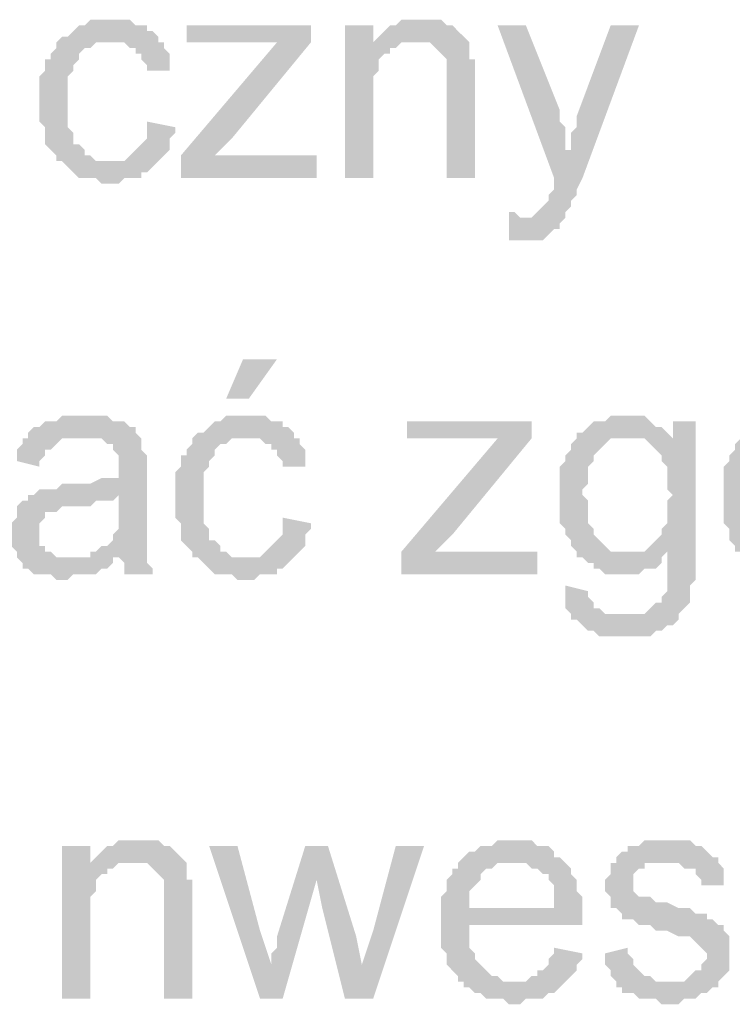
# Model space of a CAD drawing. Header units: millimetres. Extents: x -523 to 1404227, y -783705 to 1038705.
# Tile 387 of 508: x 707589 to 708122, y 220601 to 221338. Entities that reach past the tile are written whole.
import ezdxf

# ---------------------------------------------------------------- set-up
doc = ezdxf.new("R2010")
doc.units = ezdxf.units.MM
doc.linetypes.add('ACAD_ISO08W100', pattern=[36, 24, -3, 6, -3])
doc.layers.add('!!ELEKTRYKA', color=7, linetype='Continuous')

msp = doc.modelspace()

# ---------------------------------------------------------------- hatches: boundary and pattern name
at = {"layer": '!!ELEKTRYKA', "linetype": 'ACAD_ISO08W100'}
for points in [[(707658.7, 221337.87), (707641.77, 221337.87), (707637.53, 221333.64), (707633.3, 221333.64), (707629.07, 221329.4), (707629.07, 221329.4), (707624.83, 221325.17), (707620.6, 221325.17), (707616.37, 221320.94), (707616.37, 221316.7), (707612.13, 221312.47), (707612.13, 221308.23), (707607.9, 221308.23), (707607.9, 221304), (707607.9, 221299.77), (707603.67, 221295.53), (707603.67, 221291.3), (707603.67, 221287.07), (707603.67, 221282.83), (707603.67, 221278.6), (707603.67, 221270.13), (707603.67, 221265.9), (707603.67, 221261.67), (707607.9, 221257.43), (707607.9, 221253.2), (707607.9, 221248.97), (707607.9, 221244.73), (707612.13, 221240.5), (707612.13, 221240.5), (707616.37, 221236.27), (707616.37, 221232.03), (707654.47, 221232.03), (707654.47, 221232.03), (707650.24, 221232.03), (707646, 221232.03), (707641.77, 221236.27), (707637.53, 221236.27), (707637.53, 221240.5), (707633.3, 221244.73), (707633.3, 221244.73), (707629.07, 221244.73), (707629.07, 221248.97), (707629.07, 221253.2), (707624.83, 221257.43), (707624.83, 221261.67), (707624.83, 221265.9), (707624.83, 221270.13), (707624.83, 221278.6), (707624.83, 221278.6), (707624.83, 221282.83), (707624.83, 221287.07), (707624.83, 221291.3), (707624.83, 221295.53), (707629.07, 221299.77), (707629.07, 221304), (707633.3, 221308.23), (707633.3, 221312.47), (707633.3, 221312.47), (707637.53, 221316.7), (707641.77, 221316.7), (707646, 221320.94), (707650.24, 221320.94), (707654.47, 221320.94), (707658.7, 221320.94), (707692.57, 221320.94), (707692.57, 221325.17), (707688.34, 221329.4), (707684.1, 221329.4), (707684.1, 221333.64), (707679.87, 221333.64), (707675.64, 221333.64), (707671.4, 221337.87), (707667.17, 221337.87), (707662.94, 221337.87)], [(707853.44, 221333.64), (707832.27, 221333.64), (707832.27, 221219.33), (707853.44, 221219.33), (707853.44, 221282.83), (707853.44, 221287.07), (707853.44, 221291.3), (707853.44, 221295.53), (707857.67, 221299.77), (707857.67, 221304), (707857.67, 221308.23), (707861.91, 221312.47), (707861.91, 221312.47), (707866.14, 221312.47), (707866.14, 221316.7), (707870.37, 221316.7), (707853.44, 221316.7)], [(707887.31, 221337.87), (707887.31, 221337.87), (707874.61, 221337.87), (707870.37, 221333.64), (707866.14, 221333.64), (707861.91, 221329.4), (707861.91, 221329.4), (707857.67, 221325.17), (707853.44, 221320.94), (707883.07, 221320.94), (707887.31, 221320.94), (707891.54, 221320.94), (707895.77, 221320.94), (707900.01, 221316.7), (707900.01, 221316.7), (707904.24, 221312.47), (707908.48, 221308.23), (707908.48, 221308.23), (707908.48, 221304), (707908.48, 221299.77), (707908.48, 221295.53), (707908.48, 221291.3), (707908.48, 221219.33), (707929.64, 221219.33), (707929.64, 221291.3), (707929.64, 221291.3), (707929.64, 221299.77), (707929.64, 221304), (707929.64, 221308.23), (707925.41, 221308.23), (707925.41, 221312.47), (707925.41, 221316.7), (707925.41, 221320.94), (707921.18, 221325.17), (707921.18, 221325.17), (707916.94, 221329.4), (707912.71, 221333.64), (707908.48, 221333.64), (707908.48, 221333.64), (707904.24, 221337.87), (707900.01, 221337.87), (707891.54, 221337.87)], [(707967.74, 221333.64), (707946.58, 221333.64), (707988.91, 221219.33), (708001.61, 221240.5), (707997.38, 221240.5), (707997.38, 221248.97), (707997.38, 221253.2), (707997.38, 221257.43), (707993.14, 221261.67), (707993.14, 221265.9), (707993.14, 221270.13)], [(708052.41, 221333.64), (708031.24, 221333.64), (708005.84, 221265.9), (708005.84, 221265.9), (708005.84, 221261.67), (708005.84, 221257.43), (708001.61, 221253.2), (708001.61, 221248.97), (708001.61, 221244.73), (708001.61, 221240.5), (707988.91, 221219.33), (707988.91, 221219.33), (707988.91, 221215.1), (707988.91, 221210.87), (707984.68, 221206.63), (707984.68, 221202.4), (707980.44, 221198.17), (707980.44, 221198.17), (707980.44, 221198.17), (707976.21, 221193.93), (707976.21, 221193.93), (707971.98, 221189.7), (707963.51, 221189.7), (707997.38, 221189.7), (707997.38, 221193.93), (707997.38, 221193.93), (708001.61, 221198.17), (708001.61, 221202.4), (708005.84, 221206.63), (708005.84, 221210.87), (708010.08, 221219.33)], [(707692.57, 221320.94), (707658.7, 221320.94), (707667.17, 221320.94), (707671.4, 221316.7), (707675.64, 221316.7), (707675.64, 221312.47), (707679.87, 221312.47), (707679.87, 221308.23), (707684.1, 221304), (707684.1, 221299.77), (707701.04, 221299.77), (707701.04, 221304), (707701.04, 221308.23), (707701.04, 221312.47), (707696.8, 221316.7), (707696.8, 221320.94)], [(707806.87, 221320.94), (707781.47, 221320.94), (707709.5, 221236.27), (707709.5, 221219.33), (707734.9, 221236.27), (707747.6, 221248.97)], [(707853.44, 221320.94), (707853.44, 221316.7), (707870.37, 221316.7), (707874.61, 221320.94), (707878.84, 221320.94), (707883.07, 221320.94)], [(707684.1, 221261.67), (707684.1, 221248.97), (707679.87, 221244.73), (707679.87, 221244.73), (707675.64, 221240.5), (707671.4, 221236.27), (707671.4, 221236.27), (707667.17, 221232.03), (707662.94, 221232.03), (707654.47, 221232.03), (707616.37, 221232.03), (707620.6, 221232.03), (707624.83, 221227.8), (707629.07, 221223.57), (707629.07, 221223.57), (707633.3, 221219.33), (707637.53, 221219.33), (707641.77, 221219.33), (707646, 221219.33), (707650.24, 221215.1), (707658.7, 221215.1), (707662.94, 221215.1), (707667.17, 221219.33), (707671.4, 221219.33), (707675.64, 221219.33), (707679.87, 221219.33), (707679.87, 221223.57), (707684.1, 221223.57), (707688.34, 221227.8), (707688.34, 221227.8), (707692.57, 221232.03), (707696.8, 221236.27), (707696.8, 221236.27), (707701.04, 221240.5), (707701.04, 221244.73), (707701.04, 221248.97), (707705.27, 221253.2), (707705.27, 221257.43)], [(707955.04, 221193.93), (707955.04, 221172.76), (707980.44, 221172.76), (707984.68, 221177), (707984.68, 221177), (707988.91, 221181.23), (707993.14, 221181.23), (707993.14, 221185.47), (707997.38, 221189.7), (707963.51, 221189.7), (707963.51, 221189.7), (707959.28, 221193.93)], [(707637.53, 221041.53), (707637.53, 221041.53), (707620.6, 221041.53), (707616.37, 221037.29), (707612.13, 221037.29), (707607.9, 221037.29), (707603.67, 221033.06), (707599.43, 221033.06), (707595.2, 221028.83), (707595.2, 221024.59), (707633.3, 221024.59), (707637.53, 221024.59), (707641.77, 221024.59), (707646, 221024.59), (707650.24, 221024.59), (707654.47, 221020.36), (707658.7, 221020.36), (707658.7, 221016.13), (707658.7, 221016.13), (707662.94, 221011.89), (707662.94, 221007.66), (707662.94, 221003.43), (707662.94, 221003.43), (707662.94, 220994.96), (707662.94, 220994.96), (707658.7, 220994.96), (707654.47, 220994.96), (707654.47, 220994.96), (707650.24, 220994.96), (707641.77, 220990.73), (707637.53, 220990.73), (707633.3, 220990.73), (707629.07, 220990.73), (707620.6, 220990.73), (707616.37, 220986.49), (707612.13, 220986.49), (707612.13, 220986.49), (707607.9, 220986.49), (707603.67, 220986.49), (707599.43, 220982.26), (707662.94, 220982.26), (707662.94, 220973.79), (707662.94, 220969.56), (707662.94, 220965.33), (707662.94, 220961.09), (707662.94, 220956.86), (707658.7, 220952.63), (707658.7, 220952.63), (707658.7, 220948.39), (707654.47, 220944.16), (707650.24, 220944.16), (707646, 220939.93), (707641.77, 220939.93), (707641.77, 220935.69), (707662.94, 220935.69), (707662.94, 220935.69), (707667.17, 220931.46), (707667.17, 220927.23), (707667.17, 220922.99), (707688.34, 220922.99), (707688.34, 220922.99), (707688.34, 220927.23), (707684.1, 220931.46), (707684.1, 220935.69), (707684.1, 220939.93), (707684.1, 220939.93), (707684.1, 220944.16), (707684.1, 220948.39), (707684.1, 220952.63), (707684.1, 220956.86), (707684.1, 220965.33), (707684.1, 220969.56), (707684.1, 220999.19), (707684.1, 220999.19), (707684.1, 221003.43), (707684.1, 221007.66), (707684.1, 221011.89), (707679.87, 221016.13), (707679.87, 221016.13), (707679.87, 221020.36), (707679.87, 221024.59), (707675.64, 221028.83), (707675.64, 221033.06), (707671.4, 221033.06), (707667.17, 221037.29), (707662.94, 221037.29), (707658.7, 221037.29), (707654.47, 221041.53), (707650.24, 221041.53), (707646, 221041.53), (707641.77, 221041.53)], [(707760.3, 221041.53), (707743.37, 221041.53), (707739.14, 221037.29), (707734.9, 221037.29), (707730.67, 221033.06), (707730.67, 221033.06), (707726.44, 221028.83), (707722.2, 221028.83), (707717.97, 221024.59), (707717.97, 221020.36), (707713.74, 221016.13), (707713.74, 221011.89), (707709.5, 221011.89), (707709.5, 221007.66), (707709.5, 221003.43), (707705.27, 220999.19), (707705.27, 220994.96), (707705.27, 220990.73), (707705.27, 220986.49), (707705.27, 220982.26), (707705.27, 220973.79), (707705.27, 220969.56), (707705.27, 220965.33), (707709.5, 220961.09), (707709.5, 220956.86), (707709.5, 220952.63), (707709.5, 220948.39), (707713.74, 220944.16), (707713.74, 220944.16), (707717.97, 220939.93), (707717.97, 220935.69), (707756.07, 220935.69), (707756.07, 220935.69), (707751.84, 220935.69), (707747.6, 220935.69), (707743.37, 220939.93), (707739.14, 220939.93), (707739.14, 220944.16), (707734.9, 220948.39), (707734.9, 220948.39), (707730.67, 220948.39), (707730.67, 220952.63), (707730.67, 220956.86), (707726.44, 220961.09), (707726.44, 220965.33), (707726.44, 220969.56), (707726.44, 220973.79), (707726.44, 220982.26), (707726.44, 220982.26), (707726.44, 220986.49), (707726.44, 220990.73), (707726.44, 220994.96), (707726.44, 220999.19), (707730.67, 221003.43), (707730.67, 221007.66), (707734.9, 221011.89), (707734.9, 221016.13), (707734.9, 221016.13), (707739.14, 221020.36), (707743.37, 221020.36), (707747.6, 221024.59), (707751.84, 221024.59), (707756.07, 221024.59), (707760.3, 221024.59), (707794.17, 221024.59), (707794.17, 221028.83), (707789.94, 221033.06), (707785.71, 221033.06), (707785.71, 221037.29), (707781.47, 221037.29), (707777.24, 221037.29), (707773, 221041.53), (707768.77, 221041.53), (707764.54, 221041.53)], [(708043.95, 221041.53), (708031.24, 221041.53), (708027.01, 221037.29), (708018.54, 221037.29), (708014.31, 221033.06), (708014.31, 221033.06), (708010.08, 221028.83), (708005.84, 221028.83), (708043.95, 221024.59), (708048.18, 221024.59), (708052.41, 221024.59), (708077.81, 221024.59), (708077.81, 221024.59), (708073.58, 221028.83), (708069.35, 221033.06), (708065.11, 221033.06), (708060.88, 221037.29), (708060.88, 221037.29), (708056.65, 221041.53), (708052.41, 221041.53), (708048.18, 221041.53)], [(708094.75, 221037.29), (708077.81, 221037.29), (708077.81, 221024.59), (708052.41, 221024.59), (708056.65, 221024.59), (708060.88, 221020.36), (708065.11, 221016.13), (708065.11, 221016.13), (708069.35, 221011.89), (708069.35, 221007.66), (708073.58, 221003.43), (708073.58, 221003.43), (708073.58, 220999.19), (708073.58, 220990.73), (708073.58, 220986.49), (708077.81, 220982.26), (708073.58, 220978.03), (708073.58, 220973.79), (708073.58, 220969.56), (708073.58, 220965.33), (708073.58, 220961.09), (708069.35, 220956.86), (708069.35, 220952.63), (708065.11, 220948.39), (708065.11, 220948.39), (708060.88, 220944.16), (708056.65, 220939.93), (708052.41, 220939.93), (708048.18, 220939.93), (708043.95, 220939.93), (708094.75, 220939.93)], [(707595.2, 221024.59), (707590.97, 221024.59), (707590.97, 221020.36), (707586.73, 221016.13), (707586.73, 221011.89), (707586.73, 221007.66), (707603.67, 221003.43), (707603.67, 221007.66), (707607.9, 221011.89), (707607.9, 221016.13), (707612.13, 221016.13), (707616.37, 221020.36), (707616.37, 221020.36), (707620.6, 221024.59), (707624.83, 221024.59), (707629.07, 221024.59), (707633.3, 221024.59)], [(707794.17, 221024.59), (707760.3, 221024.59), (707768.77, 221024.59), (707773, 221020.36), (707777.24, 221020.36), (707777.24, 221016.13), (707781.47, 221016.13), (707781.47, 221011.89), (707785.71, 221007.66), (707785.71, 221003.43), (707802.64, 221003.43), (707802.64, 221007.66), (707802.64, 221011.89), (707802.64, 221016.13), (707798.41, 221020.36), (707798.41, 221024.59)], [(707971.98, 221024.59), (707946.58, 221024.59), (707874.61, 220939.93), (707874.61, 220922.99), (707900.01, 220939.93), (707912.71, 220952.63)], [(708005.84, 221028.83), (708005.84, 221024.59), (708001.61, 221020.36), (708001.61, 221016.13), (707997.38, 221011.89), (707997.38, 221011.89), (707997.38, 221007.66), (707993.14, 221003.43), (707993.14, 220999.19), (707993.14, 220994.96), (707993.14, 220990.73), (707993.14, 220986.49), (707993.14, 220982.26), (707993.14, 220982.26), (707993.14, 220978.03), (707993.14, 220973.79), (707993.14, 220969.56), (707993.14, 220965.33), (707993.14, 220961.09), (707997.38, 220956.86), (707997.38, 220952.63), (708001.61, 220948.39), (708001.61, 220944.16), (708005.84, 220939.93), (708005.84, 220935.69), (708010.08, 220935.69), (708014.31, 220931.46), (708018.54, 220931.46), (708018.54, 220927.23), (708022.78, 220927.23), (708027.01, 220922.99), (708031.24, 220922.99), (708035.48, 220922.99), (708043.95, 220922.99), (708043.95, 220922.99), (708048.18, 220922.99), (708052.41, 220922.99), (708056.65, 220927.23), (708060.88, 220927.23), (708065.11, 220927.23), (708069.35, 220931.46), (708069.35, 220935.69), (708073.58, 220939.93), (708094.75, 220939.93), (708043.95, 220939.93), (708039.71, 220939.93), (708035.48, 220939.93), (708031.24, 220939.93), (708027.01, 220944.16), (708022.78, 220948.39), (708022.78, 220948.39), (708022.78, 220948.39), (708018.54, 220952.63), (708018.54, 220956.86), (708014.31, 220961.09), (708014.31, 220965.33), (708014.31, 220969.56), (708014.31, 220973.79), (708014.31, 220978.03), (708010.08, 220982.26), (708010.08, 220986.49), (708014.31, 220990.73), (708014.31, 220994.96), (708014.31, 220999.19), (708014.31, 221003.43), (708018.54, 221007.66), (708018.54, 221011.89), (708022.78, 221016.13), (708022.78, 221016.13), (708027.01, 221020.36), (708031.24, 221024.59), (708035.48, 221024.59), (708039.71, 221024.59), (708043.95, 221024.59)], [(708128.61, 221024.59), (708128.61, 221024.59), (708124.38, 221020.36), (708124.38, 221016.13), (708120.15, 221011.89), (708120.15, 221007.66), (708115.91, 221003.43), (708115.91, 220999.19), (708115.91, 220994.96), (708115.91, 220990.73), (708115.91, 220986.49), (708115.91, 220982.26), (708115.91, 220982.26), (708115.91, 220973.79), (708115.91, 220969.56), (708115.91, 220965.33), (708115.91, 220961.09), (708120.15, 220956.86), (708120.15, 220952.63), (708120.15, 220948.39), (708124.38, 220944.16), (708124.38, 220939.93), (708128.61, 220939.93), (708128.61, 220935.69), (708170.95, 220935.69), (708166.72, 220935.69), (708162.48, 220935.69), (708158.25, 220939.93), (708154.01, 220939.93), (708149.78, 220939.93), (708149.78, 220944.16), (708145.55, 220948.39), (708145.55, 220948.39), (708141.31, 220952.63), (708141.31, 220952.63), (708137.08, 220956.86), (708137.08, 220961.09), (708137.08, 220965.33), (708137.08, 220969.56), (708137.08, 220973.79), (708137.08, 220982.26), (708137.08, 220982.26), (708137.08, 220986.49), (708137.08, 220990.73), (708137.08, 220994.96), (708137.08, 220999.19), (708137.08, 221003.43), (708141.31, 221007.66), (708141.31, 221011.89), (708145.55, 221016.13), (708145.55, 221016.13), (708149.78, 221020.36), (708154.01, 221020.36), (708158.25, 221024.59), (708162.48, 221024.59), (708166.72, 221024.59), (708170.95, 221024.59)], [(707599.43, 220982.26), (707595.2, 220982.26), (707595.2, 220978.03), (707590.97, 220978.03), (707586.73, 220973.79), (707586.73, 220969.56), (707586.73, 220965.33), (707582.5, 220961.09), (707582.5, 220956.86), (707582.5, 220952.63), (707582.5, 220952.63), (707582.5, 220948.39), (707582.5, 220944.16), (707586.73, 220939.93), (707586.73, 220935.69), (707590.97, 220931.46), (707590.97, 220931.46), (707590.97, 220927.23), (707595.2, 220927.23), (707599.43, 220922.99), (707603.67, 220922.99), (707607.9, 220922.99), (707612.13, 220922.99), (707616.37, 220918.76), (707620.6, 220918.76), (707624.83, 220918.76), (707629.07, 220922.99), (707633.3, 220922.99), (707637.53, 220922.99), (707641.77, 220922.99), (707646, 220922.99), (707650.24, 220927.23), (707654.47, 220927.23), (707658.7, 220931.46), (707658.7, 220935.69), (707624.83, 220935.69), (707624.83, 220935.69), (707620.6, 220935.69), (707616.37, 220935.69), (707612.13, 220939.93), (707607.9, 220939.93), (707607.9, 220944.16), (707603.67, 220944.16), (707603.67, 220948.39), (707603.67, 220952.63), (707603.67, 220956.86), (707603.67, 220961.09), (707607.9, 220965.33), (707607.9, 220965.33), (707607.9, 220969.56), (707612.13, 220969.56), (707616.37, 220969.56), (707620.6, 220973.79), (707624.83, 220973.79), (707629.07, 220973.79), (707633.3, 220973.79), (707637.53, 220973.79), (707641.77, 220973.79), (707646, 220978.03), (707650.24, 220978.03), (707654.47, 220978.03), (707658.7, 220978.03), (707662.94, 220982.26)], [(707785.71, 220965.33), (707785.71, 220952.63), (707781.47, 220948.39), (707781.47, 220948.39), (707777.24, 220944.16), (707773, 220939.93), (707773, 220939.93), (707768.77, 220935.69), (707764.54, 220935.69), (707756.07, 220935.69), (707717.97, 220935.69), (707722.2, 220935.69), (707726.44, 220931.46), (707730.67, 220927.23), (707730.67, 220927.23), (707734.9, 220922.99), (707739.14, 220922.99), (707743.37, 220922.99), (707747.6, 220922.99), (707751.84, 220918.76), (707760.3, 220918.76), (707764.54, 220918.76), (707768.77, 220922.99), (707773, 220922.99), (707777.24, 220922.99), (707781.47, 220922.99), (707781.47, 220927.23), (707785.71, 220927.23), (707789.94, 220931.46), (707789.94, 220931.46), (707794.17, 220935.69), (707798.41, 220939.93), (707798.41, 220939.93), (707802.64, 220944.16), (707802.64, 220948.39), (707802.64, 220952.63), (707806.87, 220956.86), (707806.87, 220961.09)], [(708094.75, 220939.93), (708073.58, 220939.93), (708073.58, 220914.52), (708073.58, 220914.52), (708073.58, 220910.29), (708069.35, 220906.06), (708069.35, 220901.82), (708065.11, 220901.82), (708060.88, 220897.59), (708060.88, 220897.59), (708060.88, 220897.59), (708056.65, 220893.36), (708052.41, 220893.36), (708048.18, 220893.36), (708039.71, 220893.36), (708001.61, 220889.12), (708005.84, 220889.12), (708010.08, 220884.89), (708010.08, 220884.89), (708010.08, 220884.89), (708014.31, 220880.66), (708018.54, 220880.66), (708022.78, 220876.42), (708027.01, 220876.42), (708031.24, 220876.42), (708035.48, 220876.42), (708039.71, 220876.42), (708043.95, 220876.42), (708052.41, 220876.42), (708056.65, 220876.42), (708060.88, 220876.42), (708065.11, 220880.66), (708069.35, 220880.66), (708069.35, 220880.66), (708073.58, 220884.89), (708077.81, 220884.89), (708082.05, 220889.12), (708082.05, 220893.36), (708086.28, 220897.59), (708090.51, 220901.82), (708090.51, 220901.82), (708090.51, 220906.06), (708090.51, 220910.29), (708090.51, 220914.52), (708094.75, 220918.76), (708094.75, 220922.99), (708094.75, 220927.23), (708094.75, 220931.46)], [(707997.38, 220914.52), (707997.38, 220897.59), (708001.61, 220893.36), (708001.61, 220889.12), (708039.71, 220893.36), (708035.48, 220893.36), (708031.24, 220893.36), (708027.01, 220893.36), (708022.78, 220897.59), (708022.78, 220897.59), (708018.54, 220897.59), (708018.54, 220901.82), (708014.31, 220906.06), (708014.31, 220910.29)], [(707675.64, 220724.02), (707675.64, 220724.02), (707662.94, 220724.02), (707658.7, 220719.79), (707654.47, 220719.79), (707650.24, 220715.55), (707650.24, 220715.55), (707646, 220711.32), (707641.77, 220707.09), (707671.4, 220707.09), (707675.64, 220707.09), (707679.87, 220707.09), (707684.1, 220707.09), (707688.34, 220702.85), (707688.34, 220702.85), (707692.57, 220698.62), (707696.8, 220694.39), (707696.8, 220694.39), (707696.8, 220690.15), (707696.8, 220685.92), (707696.8, 220681.69), (707696.8, 220677.45), (707696.8, 220605.48), (707717.97, 220605.48), (707717.97, 220677.45), (707717.97, 220677.45), (707717.97, 220685.92), (707717.97, 220690.15), (707717.97, 220694.39), (707713.74, 220694.39), (707713.74, 220698.62), (707713.74, 220702.85), (707713.74, 220707.09), (707709.5, 220711.32), (707709.5, 220711.32), (707705.27, 220715.55), (707701.04, 220719.79), (707696.8, 220719.79), (707696.8, 220719.79), (707692.57, 220724.02), (707688.34, 220724.02), (707679.87, 220724.02)], [(707959.28, 220724.02), (707946.58, 220724.02), (707942.34, 220719.79), (707933.88, 220719.79), (707929.64, 220715.55), (707925.41, 220715.55), (707921.18, 220711.32), (707916.94, 220707.09), (707959.28, 220707.09), (707959.28, 220707.09), (707963.51, 220707.09), (707967.74, 220707.09), (707971.98, 220702.85), (707976.21, 220702.85), (707980.44, 220698.62), (707984.68, 220698.62), (707984.68, 220694.39), (707984.68, 220694.39), (707988.91, 220690.15), (707988.91, 220685.92), (707988.91, 220681.69), (707988.91, 220673.22), (707925.41, 220673.22), (708010.08, 220673.22), (708010.08, 220677.45), (708010.08, 220681.69), (708005.84, 220685.92), (708005.84, 220690.15), (708005.84, 220694.39), (708001.61, 220698.62), (708001.61, 220702.85), (707997.38, 220707.09), (707997.38, 220707.09), (707993.14, 220711.32), (707988.91, 220711.32), (707988.91, 220715.55), (707984.68, 220719.79), (707980.44, 220719.79), (707976.21, 220719.79), (707971.98, 220724.02), (707967.74, 220724.02), (707963.51, 220724.02)], [(708069.35, 220724.02), (708069.35, 220724.02), (708056.65, 220724.02), (708052.41, 220719.79), (708052.41, 220719.79), (708048.18, 220719.79), (708043.95, 220719.79), (708043.95, 220715.55), (708039.71, 220715.55), (708035.48, 220711.32), (708035.48, 220707.09), (708073.58, 220707.09), (708073.58, 220707.09), (708077.81, 220707.09), (708082.05, 220707.09), (708086.28, 220702.85), (708090.51, 220702.85), (708094.75, 220702.85), (708094.75, 220698.62), (708098.98, 220694.39), (708098.98, 220690.15), (708115.91, 220690.15), (708115.91, 220694.39), (708115.91, 220698.62), (708115.91, 220702.85), (708111.68, 220707.09), (708111.68, 220711.32), (708111.68, 220711.32), (708107.45, 220711.32), (708103.21, 220715.55), (708098.98, 220719.79), (708094.75, 220719.79), (708094.75, 220719.79), (708090.51, 220724.02), (708086.28, 220724.02), (708082.05, 220724.02), (708077.81, 220724.02)], [(707641.77, 220719.79), (707620.6, 220719.79), (707620.6, 220605.48), (707641.77, 220605.48), (707641.77, 220668.99), (707641.77, 220673.22), (707641.77, 220677.45), (707641.77, 220681.69), (707646, 220685.92), (707646, 220690.15), (707646, 220694.39), (707650.24, 220698.62), (707650.24, 220698.62), (707654.47, 220698.62), (707654.47, 220702.85), (707658.7, 220702.85), (707641.77, 220702.85)], [(707751.84, 220719.79), (707730.67, 220719.79), (707768.77, 220605.48), (707777.24, 220630.88), (707768.77, 220656.28)], [(707819.57, 220719.79), (707802.64, 220719.79), (707781.47, 220652.05), (707781.47, 220643.58), (707777.24, 220639.35), (707777.24, 220635.12), (707777.24, 220630.88), (707777.24, 220630.88), (707768.77, 220605.48), (707785.71, 220605.48), (707811.11, 220694.39)], [(707819.57, 220719.79), (707811.11, 220694.39), (707815.34, 220673.22), (707832.27, 220605.48), (707844.97, 220630.88), (707840.74, 220652.05)], [(707891.54, 220719.79), (707870.37, 220719.79), (707853.44, 220656.28), (707844.97, 220630.88), (707832.27, 220605.48), (707853.44, 220605.48)], [(707641.77, 220707.09), (707641.77, 220702.85), (707658.7, 220702.85), (707662.94, 220707.09), (707667.17, 220707.09), (707671.4, 220707.09)], [(707916.94, 220707.09), (707916.94, 220707.09), (707916.94, 220702.85), (707912.71, 220702.85), (707912.71, 220698.62), (707908.48, 220694.39), (707908.48, 220690.15), (707908.48, 220685.92), (707904.24, 220681.69), (707904.24, 220677.45), (707904.24, 220673.22), (707904.24, 220668.99), (707904.24, 220660.52), (707904.24, 220656.28), (707904.24, 220652.05), (707904.24, 220647.82), (707904.24, 220643.58), (707908.48, 220639.35), (707908.48, 220635.12), (707908.48, 220630.88), (707912.71, 220626.65), (707912.71, 220626.65), (707916.94, 220622.42), (707916.94, 220618.18), (707959.28, 220618.18), (707959.28, 220618.18), (707955.04, 220618.18), (707950.81, 220618.18), (707946.58, 220622.42), (707942.34, 220622.42), (707938.11, 220626.65), (707933.88, 220630.88), (707933.88, 220630.88), (707933.88, 220630.88), (707929.64, 220635.12), (707929.64, 220639.35), (707925.41, 220643.58), (707925.41, 220647.82), (707925.41, 220652.05), (707925.41, 220660.52), (708010.08, 220660.52), (708010.08, 220660.52), (708010.08, 220664.75), (708010.08, 220668.99), (708010.08, 220673.22), (707925.41, 220673.22), (707925.41, 220673.22), (707925.41, 220681.69), (707925.41, 220685.92), (707929.64, 220690.15), (707929.64, 220690.15), (707933.88, 220694.39), (707933.88, 220698.62), (707938.11, 220702.85), (707942.34, 220702.85), (707946.58, 220707.09), (707950.81, 220707.09), (707955.04, 220707.09), (707959.28, 220707.09)], [(708035.48, 220707.09), (708031.24, 220707.09), (708031.24, 220698.62), (708027.01, 220694.39), (708027.01, 220690.15), (708027.01, 220685.92), (708031.24, 220681.69), (708031.24, 220677.45), (708031.24, 220673.22), (708035.48, 220673.22), (708039.71, 220668.99), (708039.71, 220664.75), (708043.95, 220664.75), (708043.95, 220664.75), (708048.18, 220664.75), (708052.41, 220660.52), (708056.65, 220660.52), (708060.88, 220660.52), (708065.11, 220656.28), (708069.35, 220656.28), (708073.58, 220656.28), (708082.05, 220652.05), (708086.28, 220652.05), (708090.51, 220652.05), (708094.75, 220647.82), (708094.75, 220647.82), (708098.98, 220643.58), (708098.98, 220643.58), (708103.21, 220639.35), (708103.21, 220635.12), (708098.98, 220630.88), (708098.98, 220626.65), (708094.75, 220626.65), (708090.51, 220622.42), (708090.51, 220622.42), (708086.28, 220618.18), (708082.05, 220618.18), (708073.58, 220618.18), (708035.48, 220618.18), (708035.48, 220613.95), (708039.71, 220613.95), (708039.71, 220609.72), (708043.95, 220609.72), (708048.18, 220609.72), (708052.41, 220605.48), (708056.65, 220605.48), (708060.88, 220605.48), (708065.11, 220605.48), (708069.35, 220601.25), (708073.58, 220601.25), (708077.81, 220601.25), (708082.05, 220601.25), (708086.28, 220605.48), (708090.51, 220605.48), (708094.75, 220605.48), (708098.98, 220609.72), (708103.21, 220609.72), (708107.45, 220613.95), (708111.68, 220613.95), (708111.68, 220618.18), (708115.91, 220622.42), (708115.91, 220622.42), (708120.15, 220626.65), (708120.15, 220630.88), (708120.15, 220635.12), (708120.15, 220639.35), (708120.15, 220639.35), (708120.15, 220643.58), (708120.15, 220647.82), (708120.15, 220652.05), (708115.91, 220656.28), (708115.91, 220660.52), (708111.68, 220660.52), (708107.45, 220664.75), (708103.21, 220664.75), (708103.21, 220668.99), (708098.98, 220668.99), (708094.75, 220668.99), (708090.51, 220673.22), (708086.28, 220673.22), (708082.05, 220673.22), (708073.58, 220677.45), (708073.58, 220677.45), (708069.35, 220677.45), (708065.11, 220677.45), (708060.88, 220681.69), (708056.65, 220681.69), (708056.65, 220681.69), (708052.41, 220681.69), (708048.18, 220685.92), (708048.18, 220690.15), (708048.18, 220694.39), (708048.18, 220694.39), (708048.18, 220698.62), (708052.41, 220702.85), (708056.65, 220702.85), (708056.65, 220707.09), (708060.88, 220707.09), (708069.35, 220707.09), (708073.58, 220707.09)], [(707988.91, 220643.58), (707988.91, 220639.35), (707984.68, 220635.12), (707984.68, 220630.88), (707980.44, 220626.65), (707976.21, 220626.65), (707976.21, 220622.42), (707971.98, 220622.42), (707967.74, 220618.18), (707963.51, 220618.18), (707959.28, 220618.18), (707916.94, 220618.18), (707921.18, 220618.18), (707921.18, 220613.95), (707925.41, 220613.95), (707929.64, 220609.72), (707933.88, 220609.72), (707938.11, 220605.48), (707942.34, 220605.48), (707946.58, 220605.48), (707950.81, 220605.48), (707955.04, 220601.25), (707959.28, 220601.25), (707963.51, 220601.25), (707967.74, 220605.48), (707971.98, 220605.48), (707976.21, 220605.48), (707980.44, 220605.48), (707984.68, 220609.72), (707988.91, 220609.72), (707993.14, 220613.95), (707993.14, 220613.95), (707997.38, 220618.18), (708001.61, 220622.42), (708001.61, 220622.42), (708005.84, 220626.65), (708005.84, 220630.88), (708010.08, 220635.12), (708010.08, 220639.35)], [(708043.95, 220643.58), (708027.01, 220639.35), (708027.01, 220639.35), (708027.01, 220630.88), (708031.24, 220626.65), (708031.24, 220622.42), (708035.48, 220618.18), (708073.58, 220618.18), (708073.58, 220618.18), (708069.35, 220618.18), (708065.11, 220618.18), (708060.88, 220622.42), (708056.65, 220622.42), (708052.41, 220626.65), (708052.41, 220626.65), (708048.18, 220630.88), (708048.18, 220635.12), (708043.95, 220639.35)]]:
    msp.add_hatch(color=7, dxfattribs=at).paths.add_polyline_path(points)

# ---------------------------------------------------------------- linework, layer by layer
at = {"layer": '!!ELEKTRYKA', "color": 7, "linetype": 'ACAD_ISO08W100', "lineweight": -3}
for points in [[(707713.74, 221333.64), (707713.74, 221320.94), (707806.87, 221333.64), (707806.87, 221320.94)], [(707811.11, 221236.27), (707734.9, 221236.27), (707811.11, 221219.33), (707709.5, 221219.33)], [(707781.47, 221083.86), (707756.07, 221083.86), (707760.3, 221054.23), (707743.37, 221054.23)], [(707878.84, 221037.29), (707878.84, 221024.59), (707971.98, 221037.29), (707971.98, 221024.59)], [(707976.21, 220939.93), (707900.01, 220939.93), (707976.21, 220922.99), (707874.61, 220922.99)]]:
    msp.add_solid(points, dxfattribs=at)

doc.saveas('drawing.dxf')
